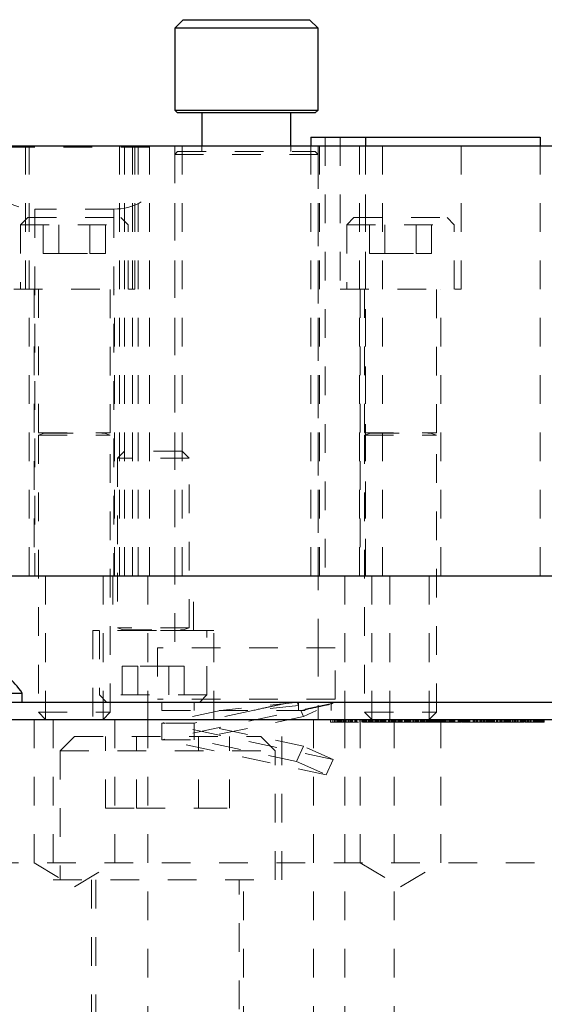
# Model space of a CAD drawing. Header units: inches. Extents: x 1802 to 2468, y -208 to -72.
# Tile 307 of 595: x 2076.2 to 2078.03, y -116.19 to -112.76. Entities that reach past the tile are written whole.
import ezdxf

# ---------------------------------------------------------------- set-up
doc = ezdxf.new("R2010")
doc.units = ezdxf.units.IN
doc.header["$LTSCALE"] = 0.5
doc.header["$MEASUREMENT"] = 0
doc.linetypes.add('HIDDEN', pattern=[0.225, 0.15, -0.075])
for name, color, linetype in [('DIE-M-S', 8, 'Continuous'), ('DIE-M-S3', 8, 'Continuous'), ('DSS-M-S', 53, 'Continuous'), ('SVD-M-S', 8, 'Continuous')]:
    doc.layers.add(name, color=color, linetype=linetype)

msp = doc.modelspace()

# ---------------------------------------------------------------- linework, layer by layer
at = {"layer": 'DIE-M-S', "linetype": 'Continuous', "lineweight": 25}
for p, q in [((2076.13726, -113.19667), (2080.27666, -113.19667)), ((2076.09942, -114.69667), (2080.28654, -114.69667))]:
    msp.add_line(p, q, dxfattribs=at)
at = {"layer": 'DIE-M-S', "linetype": 'HIDDEN', "lineweight": 18}
for p, q in [((2076.21866, -113.69667), (2076.21866, -113.19667)), ((2076.23166, -114.69667), (2076.23166, -113.19667)), ((2076.23166, -114.69667), (2076.23166, -113.19667)), ((2076.54666, -114.69667), (2076.54666, -113.19667)), ((2076.54666, -114.69667), (2076.54666, -113.19667)), ((2076.56366, -113.19667), (2076.56366, -114.69667)), ((2076.61166, -114.69667), (2076.61166, -113.19667)), ((2076.61166, -114.69667), (2076.61166, -113.19667)), ((2076.65166, -114.69667), (2076.65166, -113.19667)), ((2076.73916, -113.19667), (2076.73916, -114.69667)), ((2076.76466, -114.69667), (2076.76466, -113.19667)), ((2077.21416, -114.69667), (2077.21416, -113.19667)), ((2077.23916, -114.69667), (2077.23916, -113.19667)), ((2077.24416, -114.69667), (2077.24416, -113.19667)), ((2077.24416, -114.69667), (2077.24416, -113.19667)), ((2077.38416, -114.69667), (2077.38416, -113.19667)), ((2077.38416, -114.69667), (2077.38416, -113.19667))]:
    msp.add_line(p, q, dxfattribs=at)
at = {"layer": 'DIE-M-S3', "linetype": 'Continuous', "lineweight": 25}
for p, q in [((2076.76916, -112.75667), (2076.73916, -112.78667)), ((2076.76916, -112.75667), (2077.20916, -112.75667)), ((2077.23916, -112.78667), (2077.20916, -112.75667)), ((2076.73916, -112.78667), (2076.73916, -113.07167)), ((2077.23916, -112.78667), (2076.73916, -112.78667)), ((2077.23916, -113.07167), (2077.23916, -112.78667)), ((2076.73916, -113.07167), (2076.74916, -113.08167)), ((2076.73916, -113.07167), (2077.23916, -113.07167)), ((2077.22916, -113.08167), (2077.23916, -113.07167)), ((2077.22916, -113.08167), (2076.74916, -113.08167)), ((2076.83416, -113.08167), (2076.83416, -113.19667)), ((2077.14416, -113.19667), (2077.14416, -113.08167)), ((2077.21416, -113.16667), (2077.21416, -113.19667)), ((2077.21416, -113.16667), (2077.40416, -113.16667)), ((2077.40416, -113.16667), (2078.01416, -113.16667)), ((2077.40416, -113.16667), (2077.40416, -113.19667)), ((2078.01416, -113.16667), (2078.01416, -113.19667)), ((2076.09942, -114.69667), (2080.28654, -114.69667))]:
    msp.add_line(p, q, dxfattribs=at)
at = {"layer": 'DIE-M-S3', "linetype": 'HIDDEN', "lineweight": 18}
for p, q in [((2077.26416, -113.16667), (2077.26416, -114.69667)), ((2077.26416, -113.16667), (2077.26416, -114.69667)), ((2077.26416, -113.16667), (2077.26416, -114.69667)), ((2077.31566, -113.16667), (2077.31566, -113.69667)), ((2077.40416, -113.16667), (2077.40416, -114.69667)), ((2077.46416, -114.69667), (2077.46416, -113.16667)), ((2077.73766, -113.69667), (2077.73766, -113.16667)), ((2076.65166, -113.2013), (2076.12666, -113.2013)), ((2076.65166, -113.2013), (2076.12666, -113.2013)), ((2076.59166, -113.19667), (2076.59166, -114.69667)), ((2076.59166, -113.19667), (2076.59166, -114.69667)), ((2076.60016, -113.69667), (2076.60016, -113.19667)), ((2076.83416, -113.19667), (2076.83416, -113.21667)), ((2077.14416, -113.21667), (2077.14416, -113.19667)), ((2077.40416, -113.19667), (2077.40416, -114.69667)), ((2078.01416, -113.19667), (2078.01416, -114.69667)), ((2078.01416, -113.19667), (2078.01416, -114.69667)), ((2076.74916, -113.21667), (2076.73916, -113.22667)), ((2077.23916, -113.22667), (2076.73916, -113.22667)), ((2076.73916, -113.22667), (2076.73916, -114.94667)), ((2076.74916, -113.21667), (2077.22916, -113.21667)), ((2077.23916, -113.22667), (2077.22916, -113.21667)), ((2077.23916, -114.94667), (2077.23916, -113.22667)), ((2076.25166, -113.41723), (2076.25166, -114.69667)), ((2076.52666, -113.41723), (2076.25166, -113.41723)), ((2076.25166, -113.41723), (2076.25166, -114.69667)), ((2076.52666, -113.41723), (2076.52666, -114.69667)), ((2076.52666, -113.41723), (2076.52666, -114.69667)), ((2076.17816, -113.69667), (2076.60016, -113.69667)), ((2076.24866, -113.69667), (2076.24866, -114.69667)), ((2076.52966, -114.69667), (2076.52966, -113.69667)), ((2077.31566, -113.69667), (2077.73766, -113.69667)), ((2077.38616, -113.69667), (2077.38616, -114.69667)), ((2077.66716, -114.69667), (2077.66716, -113.69667)), ((2076.28866, -114.69667), (2076.28866, -115.19667)), ((2076.48966, -115.19667), (2076.48966, -114.69667)), ((2076.52366, -114.69667), (2076.52366, -114.88667)), ((2076.64541, -114.69667), (2076.64541, -115.19667)), ((2076.80466, -114.88667), (2076.80466, -114.69667)), ((2077.33291, -115.19667), (2077.33291, -114.69667)), ((2077.42616, -114.69667), (2077.42616, -115.19667)), ((2077.48916, -115.19667), (2077.48916, -114.69667)), ((2077.62716, -115.19667), (2077.62716, -114.69667)), ((2076.87516, -114.88667), (2076.45316, -114.88667)), ((2076.45316, -114.88667), (2076.45316, -115.19667)), ((2076.87516, -115.19667), (2076.87516, -114.88667)), ((2077.29916, -114.94667), (2076.67916, -114.94667)), ((2076.67916, -114.94667), (2076.67916, -115.12667)), ((2077.23916, -114.94667), (2077.23916, -115.19667)), ((2077.29916, -115.12667), (2077.29916, -114.94667)), ((2077.29916, -115.12667), (2076.67916, -115.12667))]:
    msp.add_line(p, q, dxfattribs=at)
for centre, start_param, end_param in [((2076.25166, -113.3465), 3.1415927, 4.712389), ((2076.52666, -113.3465), 4.712389, 6.2831853)]:
    msp.add_ellipse(centre, major_axis=(0.125, 0), ratio=0.5657728, start_param=start_param, end_param=end_param, dxfattribs=at)
at = {"layer": 'DSS-M-S', "linetype": 'Continuous', "lineweight": 25}
msp.add_line((2067.96416, -115.19667), (2085.46416, -115.19667), dxfattribs=at)
at = {"layer": 'DSS-M-S', "linetype": 'HIDDEN', "lineweight": 18}
for p, q in [((2076.24853, -115.19667), (2076.24853, -115.69667)), ((2076.31566, -115.19667), (2076.31566, -115.75667)), ((2076.52978, -115.69667), (2076.52978, -115.19667)), ((2076.64541, -115.19667), (2076.64541, -117.69667)), ((2077.11266, -115.75667), (2077.11266, -115.19667)), ((2077.22366, -115.19667), (2077.22366, -117.69667)), ((2077.28271, -115.20667), (2077.28271, -115.19667)), ((2077.2904, -115.20667), (2077.2904, -115.19667)), ((2077.29656, -115.20667), (2077.29656, -115.19667)), ((2077.30117, -115.20667), (2077.30117, -115.19667)), ((2077.30124, -115.20667), (2077.30124, -115.19667)), ((2077.30562, -115.20667), (2077.30562, -115.19667)), ((2077.30624, -115.20667), (2077.30624, -115.19667)), ((2077.30732, -115.20667), (2077.30732, -115.19667)), ((2077.30778, -115.20667), (2077.30778, -115.19667)), ((2077.30886, -115.20667), (2077.30886, -115.19667)), ((2077.31271, -115.20667), (2077.31271, -115.19667)), ((2077.31446, -115.20667), (2077.31446, -115.19667)), ((2077.31446, -115.20667), (2077.31446, -115.19667)), ((2077.31456, -115.20667), (2077.31456, -115.19667)), ((2077.31456, -115.20667), (2077.31456, -115.19667)), ((2077.31576, -115.20667), (2077.31576, -115.19667)), ((2077.31591, -115.20667), (2077.31591, -115.19667)), ((2077.31591, -115.20667), (2077.31591, -115.19667)), ((2077.31963, -115.20667), (2077.31963, -115.19667)), ((2077.31997, -115.20667), (2077.31997, -115.19667)), ((2077.31997, -115.20667), (2077.31997, -115.19667)), ((2077.32009, -115.20667), (2077.32009, -115.19667)), ((2077.32009, -115.20667), (2077.32009, -115.19667)), ((2077.32079, -115.20667), (2077.32079, -115.19667)), ((2077.3211, -115.20667), (2077.3211, -115.19667)), ((2077.32194, -115.20667), (2077.32194, -115.19667)), ((2077.32194, -115.20667), (2077.32194, -115.19667)), ((2077.32266, -115.20667), (2077.32266, -115.19667)), ((2077.32266, -115.20667), (2077.32266, -115.19667)), ((2077.32833, -115.20667), (2077.32833, -115.19667)), ((2077.32833, -115.20667), (2077.32833, -115.19667)), ((2077.32901, -115.20667), (2077.32901, -115.19667)), ((2077.32901, -115.20667), (2077.32901, -115.19667)), ((2077.32927, -115.20667), (2077.32927, -115.19667)), ((2077.32927, -115.20667), (2077.32927, -115.19667)), ((2077.33291, -117.69667), (2077.33291, -115.19667)), ((2077.33374, -115.20667), (2077.33374, -115.19667)), ((2077.33692, -115.20667), (2077.33692, -115.19667)), ((2077.34422, -115.20667), (2077.34422, -115.19667)), ((2077.34579, -115.20667), (2077.34579, -115.19667)), ((2077.34646, -115.20667), (2077.34646, -115.19667)), ((2077.34732, -115.20667), (2077.34732, -115.19667)), ((2077.34742, -115.20667), (2077.34742, -115.19667)), ((2077.35264, -115.20667), (2077.35264, -115.19667)), ((2077.3543, -115.20667), (2077.3543, -115.19667)), ((2077.35452, -115.20667), (2077.35452, -115.19667)), ((2077.35497, -115.20667), (2077.35497, -115.19667)), ((2077.35504, -115.20667), (2077.35504, -115.19667)), ((2077.35511, -115.20667), (2077.35511, -115.19667)), ((2077.3554, -115.20667), (2077.3554, -115.19667)), ((2077.35619, -115.20667), (2077.35619, -115.19667)), ((2077.35656, -115.20667), (2077.35656, -115.19667)), ((2077.35732, -115.20667), (2077.35732, -115.19667)), ((2077.35809, -115.20667), (2077.35809, -115.19667)), ((2077.35862, -115.20667), (2077.35862, -115.19667)), ((2077.35886, -115.20667), (2077.35886, -115.19667)), ((2077.35963, -115.20667), (2077.35963, -115.19667)), ((2077.36732, -115.20667), (2077.36732, -115.19667)), ((2077.36886, -115.20667), (2077.36886, -115.19667)), ((2077.3704, -115.20667), (2077.3704, -115.19667)), ((2077.37452, -115.20667), (2077.37452, -115.19667)), ((2077.37452, -115.20667), (2077.37452, -115.19667)), ((2077.38425, -115.20667), (2077.38425, -115.19667)), ((2077.38579, -115.20667), (2077.38579, -115.19667)), ((2077.38603, -115.19667), (2077.38603, -115.69667)), ((2077.39194, -115.20667), (2077.39194, -115.19667)), ((2077.39202, -115.20667), (2077.39202, -115.19667)), ((2077.39408, -115.20667), (2077.39408, -115.19667)), ((2077.39502, -115.20667), (2077.39502, -115.19667)), ((2077.39656, -115.20667), (2077.39656, -115.19667)), ((2077.39754, -115.20667), (2077.39754, -115.19667)), ((2077.3979, -115.20667), (2077.3979, -115.19667)), ((2077.39853, -115.20667), (2077.39853, -115.19667)), ((2077.40194, -115.20667), (2077.40194, -115.19667)), ((2077.40271, -115.20667), (2077.40271, -115.19667)), ((2077.40271, -115.19667), (2077.40271, -115.20667)), ((2077.40319, -115.20667), (2077.40319, -115.19667)), ((2077.40579, -115.20667), (2077.40579, -115.19667)), ((2077.40675, -115.20667), (2077.40675, -115.19667)), ((2077.40732, -115.20667), (2077.40732, -115.19667)), ((2077.40831, -115.20667), (2077.40831, -115.19667)), ((2077.41343, -115.20667), (2077.41343, -115.19667)), ((2077.41454, -115.20667), (2077.41454, -115.19667)), ((2077.41579, -115.20667), (2077.41579, -115.19667)), ((2077.41903, -115.20667), (2077.41903, -115.19667)), ((2077.41963, -115.20667), (2077.41963, -115.19667)), ((2077.4204, -115.20667), (2077.4204, -115.19667)), ((2077.42093, -115.20667), (2077.42093, -115.19667)), ((2077.42136, -115.20667), (2077.42136, -115.19667)), ((2077.42163, -115.20667), (2077.42163, -115.19667)), ((2077.42425, -115.20667), (2077.42425, -115.19667)), ((2077.42579, -115.20667), (2077.42579, -115.19667)), ((2077.42776, -115.20667), (2077.42776, -115.19667)), ((2077.42785, -115.20667), (2077.42785, -115.19667)), ((2077.42829, -115.20667), (2077.42829, -115.19667)), ((2077.4304, -115.20667), (2077.4304, -115.19667)), ((2077.43098, -115.20667), (2077.43098, -115.19667)), ((2077.43158, -115.20667), (2077.43158, -115.19667)), ((2077.43656, -115.20667), (2077.43656, -115.19667)), ((2077.43963, -115.20667), (2077.43963, -115.19667)), ((2077.44202, -115.20667), (2077.44202, -115.19667)), ((2077.44271, -115.20667), (2077.44271, -115.19667)), ((2077.44336, -115.20667), (2077.44336, -115.19667)), ((2077.44425, -115.20667), (2077.44425, -115.19667)), ((2077.44622, -115.20667), (2077.44622, -115.19667)), ((2077.44809, -115.20667), (2077.44809, -115.19667)), ((2077.44862, -115.20667), (2077.44862, -115.19667)), ((2077.44906, -115.20667), (2077.44906, -115.19667)), ((2077.45139, -115.20667), (2077.45139, -115.19667)), ((2077.45202, -115.20667), (2077.45202, -115.19667)), ((2077.45687, -115.20667), (2077.45687, -115.19667)), ((2077.45809, -115.20667), (2077.45809, -115.19667)), ((2077.45862, -115.20667), (2077.45862, -115.19667)), ((2077.45963, -115.20667), (2077.45963, -115.19667)), ((2077.46117, -115.20667), (2077.46117, -115.19667)), ((2077.46451, -115.20667), (2077.46451, -115.19667)), ((2077.46886, -115.20667), (2077.46886, -115.19667)), ((2077.46924, -115.20667), (2077.46924, -115.19667)), ((2077.46963, -115.20667), (2077.46963, -115.19667)), ((2077.47019, -115.20667), (2077.47019, -115.19667)), ((2077.4704, -115.20667), (2077.4704, -115.19667)), ((2077.47194, -115.20667), (2077.47194, -115.19667)), ((2077.47348, -115.20667), (2077.47348, -115.19667)), ((2077.47547, -115.20667), (2077.47547, -115.19667)), ((2077.48425, -115.20667), (2077.48425, -115.19667)), ((2077.48793, -115.20667), (2077.48793, -115.19667)), ((2077.48809, -115.20667), (2077.48809, -115.19667)), ((2077.48862, -115.20667), (2077.48862, -115.19667)), ((2077.48906, -115.20667), (2077.48906, -115.19667)), ((2077.4904, -115.20667), (2077.4904, -115.19667)), ((2077.49502, -115.20667), (2077.49502, -115.19667)), ((2077.49656, -115.20667), (2077.49656, -115.19667)), ((2077.4972, -115.20667), (2077.4972, -115.19667)), ((2077.49809, -115.20667), (2077.49809, -115.19667)), ((2077.49963, -115.20667), (2077.49963, -115.19667)), ((2077.50117, -115.20667), (2077.50117, -115.19667)), ((2077.50466, -117.69667), (2077.50466, -115.19667)), ((2077.50702, -115.20667), (2077.50702, -115.19667)), ((2077.50886, -115.20667), (2077.50886, -115.19667)), ((2077.5104, -115.20667), (2077.5104, -115.19667)), ((2077.51194, -115.20667), (2077.51194, -115.19667)), ((2077.51702, -115.20667), (2077.51702, -115.19667)), ((2077.51836, -115.20667), (2077.51836, -115.19667)), ((2077.51963, -115.20667), (2077.51963, -115.19667)), ((2077.52117, -115.20667), (2077.52117, -115.19667)), ((2077.52271, -115.20667), (2077.52271, -115.19667)), ((2077.52403, -115.20667), (2077.52403, -115.19667)), ((2077.52821, -115.20667), (2077.52821, -115.19667)), ((2077.52886, -115.20667), (2077.52886, -115.19667)), ((2077.53194, -115.20667), (2077.53194, -115.19667)), ((2077.5324, -115.20667), (2077.5324, -115.19667)), ((2077.54064, -115.20667), (2077.54064, -115.19667)), ((2077.54069, -115.20667), (2077.54069, -115.19667)), ((2077.54117, -115.20667), (2077.54117, -115.19667)), ((2077.54158, -115.20667), (2077.54158, -115.19667)), ((2077.54177, -115.20667), (2077.54177, -115.19667)), ((2077.54519, -115.20667), (2077.54519, -115.19667)), ((2077.54886, -115.20667), (2077.54886, -115.19667)), ((2077.55194, -115.20667), (2077.55194, -115.19667)), ((2077.55271, -115.20667), (2077.55271, -115.19667)), ((2077.55324, -115.20667), (2077.55324, -115.19667)), ((2077.55348, -115.20667), (2077.55348, -115.19667)), ((2077.55367, -115.20667), (2077.55367, -115.19667)), ((2077.55391, -115.20667), (2077.55391, -115.19667)), ((2077.55401, -115.20667), (2077.55401, -115.19667)), ((2077.55444, -115.20667), (2077.55444, -115.19667)), ((2077.55809, -115.20667), (2077.55809, -115.19667)), ((2077.55877, -115.20667), (2077.55877, -115.19667)), ((2077.55963, -115.20667), (2077.55963, -115.19667)), ((2077.55973, -115.20667), (2077.55973, -115.19667)), ((2077.56117, -115.20667), (2077.56117, -115.19667)), ((2077.56702, -115.20667), (2077.56702, -115.19667)), ((2077.56732, -115.20667), (2077.56732, -115.19667)), ((2077.57194, -115.20667), (2077.57194, -115.19667)), ((2077.57237, -115.20667), (2077.57237, -115.19667)), ((2077.57656, -115.20667), (2077.57656, -115.19667)), ((2077.57702, -115.20667), (2077.57702, -115.19667)), ((2077.57908, -115.20667), (2077.57908, -115.19667)), ((2077.58271, -115.20667), (2077.58271, -115.19667)), ((2077.58478, -115.20667), (2077.58478, -115.19667)), ((2077.58579, -115.20667), (2077.58579, -115.19667)), ((2077.58732, -115.20667), (2077.58732, -115.19667)), ((2077.5904, -115.20667), (2077.5904, -115.19667)), ((2077.59656, -115.20667), (2077.59656, -115.19667)), ((2077.59732, -115.20667), (2077.59732, -115.19667)), ((2077.59809, -115.20667), (2077.59809, -115.19667)), ((2077.59963, -115.20667), (2077.59963, -115.19667)), ((2077.60317, -115.20667), (2077.60317, -115.19667)), ((2077.60579, -115.20667), (2077.60579, -115.19667)), ((2077.60886, -115.20667), (2077.60886, -115.19667)), ((2077.6104, -115.20667), (2077.6104, -115.19667)), ((2077.61479, -115.20667), (2077.61479, -115.19667)), ((2077.61656, -115.20667), (2077.61656, -115.19667)), ((2077.61663, -115.20667), (2077.61663, -115.19667)), ((2077.61778, -115.20667), (2077.61778, -115.19667)), ((2077.61809, -115.20667), (2077.61809, -115.19667)), ((2077.6197, -115.20667), (2077.6197, -115.19667)), ((2077.62194, -115.20667), (2077.62194, -115.19667)), ((2077.62309, -115.20667), (2077.62309, -115.19667)), ((2077.62425, -115.20667), (2077.62425, -115.19667)), ((2077.6249, -115.20667), (2077.6249, -115.19667)), ((2077.62579, -115.20667), (2077.62579, -115.19667)), ((2077.62593, -115.20667), (2077.62593, -115.19667)), ((2077.62708, -115.20667), (2077.62708, -115.19667)), ((2077.62732, -115.20667), (2077.62732, -115.19667)), ((2077.62886, -115.20667), (2077.62886, -115.19667)), ((2077.63122, -115.20667), (2077.63122, -115.19667)), ((2077.63202, -115.20667), (2077.63202, -115.19667)), ((2077.63237, -115.20667), (2077.63237, -115.19667)), ((2077.63502, -115.20667), (2077.63502, -115.19667)), ((2077.6373, -115.20667), (2077.6373, -115.19667)), ((2077.63814, -115.20667), (2077.63814, -115.19667)), ((2077.64117, -115.20667), (2077.64117, -115.19667)), ((2077.64202, -115.20667), (2077.64202, -115.19667)), ((2077.64232, -115.20667), (2077.64232, -115.19667)), ((2077.64264, -115.20667), (2077.64264, -115.19667)), ((2077.64271, -115.20667), (2077.64271, -115.19667)), ((2077.64425, -115.20667), (2077.64425, -115.19667)), ((2077.64579, -115.20667), (2077.64579, -115.19667)), ((2077.64605, -115.20667), (2077.64605, -115.19667)), ((2077.64886, -115.20667), (2077.64886, -115.19667)), ((2077.64973, -115.20667), (2077.64973, -115.19667)), ((2077.65047, -115.20667), (2077.65047, -115.19667)), ((2077.65131, -115.20667), (2077.65131, -115.19667)), ((2077.65163, -115.20667), (2077.65163, -115.19667)), ((2077.65172, -115.20667), (2077.65172, -115.19667)), ((2077.65348, -115.20667), (2077.65348, -115.19667)), ((2077.65355, -115.20667), (2077.65355, -115.19667)), ((2077.65528, -115.20667), (2077.65528, -115.19667)), ((2077.65557, -115.20667), (2077.65557, -115.19667)), ((2077.65579, -115.20667), (2077.65579, -115.19667)), ((2077.65694, -115.20667), (2077.65694, -115.19667)), ((2077.65963, -115.20667), (2077.65963, -115.19667)), ((2077.65978, -115.20667), (2077.65978, -115.19667)), ((2077.66093, -115.20667), (2077.66093, -115.19667)), ((2077.66271, -115.20667), (2077.66271, -115.19667)), ((2077.66506, -115.20667), (2077.66506, -115.19667)), ((2077.66579, -115.20667), (2077.66579, -115.19667)), ((2077.66622, -115.20667), (2077.66622, -115.19667)), ((2077.66728, -115.69667), (2077.66728, -115.19667)), ((2077.66754, -115.20667), (2077.66754, -115.19667)), ((2077.66946, -115.20667), (2077.66946, -115.19667)), ((2077.67194, -115.20667), (2077.67194, -115.19667)), ((2077.67199, -115.20667), (2077.67199, -115.19667)), ((2077.67418, -115.20667), (2077.67418, -115.19667)), ((2077.67502, -115.20667), (2077.67502, -115.19667)), ((2077.67523, -115.20667), (2077.67523, -115.19667)), ((2077.67656, -115.20667), (2077.67656, -115.19667)), ((2077.67694, -115.20667), (2077.67694, -115.19667)), ((2077.67723, -115.20667), (2077.67723, -115.19667)), ((2077.67766, -115.20667), (2077.67766, -115.19667)), ((2077.67843, -115.20667), (2077.67843, -115.19667)), ((2077.6804, -115.20667), (2077.6804, -115.19667)), ((2077.68117, -115.20667), (2077.68117, -115.19667)), ((2077.68271, -115.20667), (2077.68271, -115.19667)), ((2077.68367, -115.20667), (2077.68367, -115.19667)), ((2077.6855, -115.20667), (2077.6855, -115.19667)), ((2077.68579, -115.20667), (2077.68579, -115.19667)), ((2077.69202, -115.20667), (2077.69202, -115.19667)), ((2077.69687, -115.20667), (2077.69687, -115.19667)), ((2077.6992, -115.20667), (2077.6992, -115.19667)), ((2077.69956, -115.20667), (2077.69956, -115.19667)), ((2077.70067, -115.20667), (2077.70067, -115.19667)), ((2077.70117, -115.20667), (2077.70117, -115.19667)), ((2077.70172, -115.20667), (2077.70172, -115.19667)), ((2077.70266, -115.20667), (2077.70266, -115.19667)), ((2077.70271, -115.20667), (2077.70271, -115.19667)), ((2077.70579, -115.20667), (2077.70579, -115.19667)), ((2077.70952, -115.20667), (2077.70952, -115.19667)), ((2077.70952, -115.20667), (2077.70952, -115.19667)), ((2077.7104, -115.20667), (2077.7104, -115.19667)), ((2077.71194, -115.20667), (2077.71194, -115.19667)), ((2077.71348, -115.20667), (2077.71348, -115.19667)), ((2077.71656, -115.20667), (2077.71656, -115.19667)), ((2077.72732, -115.20667), (2077.72732, -115.19667)), ((2077.72809, -115.20667), (2077.72809, -115.19667)), ((2077.72862, -115.20667), (2077.72862, -115.19667)), ((2077.72906, -115.20667), (2077.72906, -115.19667)), ((2077.72952, -115.20667), (2077.72952, -115.19667)), ((2077.73194, -115.20667), (2077.73194, -115.19667)), ((2077.73348, -115.20667), (2077.73348, -115.19667)), ((2077.73591, -115.20667), (2077.73591, -115.19667)), ((2077.73656, -115.20667), (2077.73656, -115.19667)), ((2077.73881, -115.20667), (2077.73881, -115.19667)), ((2077.74009, -115.20667), (2077.74009, -115.19667)), ((2077.74117, -115.20667), (2077.74117, -115.19667)), ((2077.74271, -115.20667), (2077.74271, -115.19667)), ((2077.74425, -115.20667), (2077.74425, -115.19667)), ((2077.74461, -115.20667), (2077.74461, -115.19667)), ((2077.74732, -115.20667), (2077.74732, -115.19667)), ((2077.74833, -115.20667), (2077.74833, -115.19667)), ((2077.74927, -115.20667), (2077.74927, -115.19667)), ((2077.7504, -115.20667), (2077.7504, -115.19667)), ((2077.75146, -115.20667), (2077.75146, -115.19667)), ((2077.75194, -115.20667), (2077.75194, -115.19667)), ((2077.75348, -115.20667), (2077.75348, -115.19667)), ((2077.75595, -115.20667), (2077.75595, -115.19667)), ((2077.75963, -115.20667), (2077.75963, -115.19667)), ((2077.76117, -115.20667), (2077.76117, -115.19667)), ((2077.76468, -115.20667), (2077.76468, -115.19667)), ((2077.76478, -115.20667), (2077.76478, -115.19667)), ((2077.76521, -115.20667), (2077.76521, -115.19667)), ((2077.7654, -115.20667), (2077.7654, -115.19667)), ((2077.76646, -115.20667), (2077.76646, -115.19667)), ((2077.76694, -115.20667), (2077.76694, -115.19667)), ((2077.76742, -115.20667), (2077.76742, -115.19667)), ((2077.76809, -115.20667), (2077.76809, -115.19667)), ((2077.77963, -115.20667), (2077.77963, -115.19667)), ((2077.78117, -115.20667), (2077.78117, -115.19667)), ((2077.78314, -115.20667), (2077.78314, -115.19667)), ((2077.78579, -115.20667), (2077.78579, -115.19667)), ((2077.7904, -115.20667), (2077.7904, -115.19667)), ((2077.79194, -115.20667), (2077.79194, -115.19667)), ((2077.79555, -115.20667), (2077.79555, -115.19667)), ((2077.79656, -115.20667), (2077.79656, -115.19667)), ((2077.80302, -115.20667), (2077.80302, -115.19667)), ((2077.80348, -115.20667), (2077.80348, -115.19667)), ((2077.80458, -115.20667), (2077.80458, -115.19667)), ((2077.80531, -115.20667), (2077.80531, -115.19667)), ((2077.80732, -115.20667), (2077.80732, -115.19667)), ((2077.80886, -115.20667), (2077.80886, -115.19667)), ((2077.8098, -115.20667), (2077.8098, -115.19667)), ((2077.8104, -115.20667), (2077.8104, -115.19667)), ((2077.81502, -115.20667), (2077.81502, -115.19667)), ((2077.81809, -115.20667), (2077.81809, -115.19667)), ((2077.81853, -115.20667), (2077.81853, -115.19667)), ((2077.81862, -115.20667), (2077.81862, -115.19667)), ((2077.81906, -115.20667), (2077.81906, -115.19667)), ((2077.81963, -115.20667), (2077.81963, -115.19667)), ((2077.82124, -115.20667), (2077.82124, -115.19667)), ((2077.82579, -115.20667), (2077.82579, -115.19667)), ((2077.82624, -115.20667), (2077.82624, -115.19667)), ((2077.82641, -115.20667), (2077.82641, -115.19667)), ((2077.82778, -115.20667), (2077.82778, -115.19667)), ((2077.82886, -115.20667), (2077.82886, -115.19667)), ((2077.82922, -115.20667), (2077.82922, -115.19667)), ((2077.8304, -115.20667), (2077.8304, -115.19667)), ((2077.83271, -115.20667), (2077.83271, -115.19667)), ((2077.83348, -115.20667), (2077.83348, -115.19667)), ((2077.83437, -115.20667), (2077.83437, -115.19667)), ((2077.83699, -115.20667), (2077.83699, -115.19667)), ((2077.83855, -115.20667), (2077.83855, -115.19667)), ((2077.83886, -115.20667), (2077.83886, -115.19667)), ((2077.83958, -115.20667), (2077.83958, -115.19667)), ((2077.84112, -115.20667), (2077.84112, -115.19667)), ((2077.84117, -115.20667), (2077.84117, -115.19667)), ((2077.84425, -115.20667), (2077.84425, -115.19667)), ((2077.8468, -115.20667), (2077.8468, -115.19667)), ((2077.84773, -115.20667), (2077.84773, -115.19667)), ((2077.84829, -115.20667), (2077.84829, -115.19667)), ((2077.84939, -115.20667), (2077.84939, -115.19667)), ((2077.84992, -115.20667), (2077.84992, -115.19667)), ((2077.85002, -115.20667), (2077.85002, -115.19667)), ((2077.8504, -115.20667), (2077.8504, -115.19667)), ((2077.85156, -115.20667), (2077.85156, -115.19667)), ((2077.85271, -115.20667), (2077.85271, -115.19667)), ((2077.85348, -115.20667), (2077.85348, -115.19667)), ((2077.85442, -115.20667), (2077.85442, -115.19667)), ((2077.85502, -115.20667), (2077.85502, -115.19667)), ((2077.86117, -115.20667), (2077.86117, -115.19667)), ((2077.86247, -115.20667), (2077.86247, -115.19667)), ((2077.86271, -115.20667), (2077.86271, -115.19667)), ((2077.86314, -115.20667), (2077.86314, -115.19667)), ((2077.86324, -115.20667), (2077.86324, -115.19667)), ((2077.86367, -115.20667), (2077.86367, -115.19667)), ((2077.86425, -115.20667), (2077.86425, -115.19667)), ((2077.86492, -115.20667), (2077.86492, -115.19667)), ((2077.86579, -115.20667), (2077.86579, -115.19667)), ((2077.86588, -115.20667), (2077.86588, -115.19667)), ((2077.87348, -115.20667), (2077.87348, -115.19667)), ((2077.87619, -115.20667), (2077.87619, -115.19667)), ((2077.87732, -115.20667), (2077.87732, -115.19667)), ((2077.87754, -115.20667), (2077.87754, -115.19667)), ((2077.87809, -115.20667), (2077.87809, -115.19667)), ((2077.87862, -115.20667), (2077.87862, -115.19667)), ((2077.8816, -115.20667), (2077.8816, -115.19667)), ((2077.88732, -115.20667), (2077.88732, -115.19667)), ((2077.88764, -115.20667), (2077.88764, -115.19667)), ((2077.88809, -115.20667), (2077.88809, -115.19667)), ((2077.88886, -115.20667), (2077.88886, -115.19667)), ((2077.8892, -115.20667), (2077.8892, -115.19667)), ((2077.89188, -115.20667), (2077.89188, -115.19667)), ((2077.89401, -115.20667), (2077.89401, -115.19667)), ((2077.89502, -115.20667), (2077.89502, -115.19667)), ((2077.89579, -115.20667), (2077.89579, -115.19667)), ((2077.89809, -115.20667), (2077.89809, -115.19667)), ((2077.90163, -115.20667), (2077.90163, -115.19667)), ((2077.90579, -115.20667), (2077.90579, -115.19667)), ((2077.90656, -115.20667), (2077.90656, -115.19667)), ((2077.90708, -115.20667), (2077.90708, -115.19667)), ((2077.90732, -115.20667), (2077.90732, -115.19667)), ((2077.90752, -115.20667), (2077.90752, -115.19667)), ((2077.90983, -115.20667), (2077.90983, -115.19667)), ((2077.91579, -115.20667), (2077.91579, -115.19667)), ((2077.91631, -115.20667), (2077.91631, -115.19667)), ((2077.91675, -115.20667), (2077.91675, -115.19667)), ((2077.92194, -115.20667), (2077.92194, -115.19667)), ((2077.92271, -115.20667), (2077.92271, -115.19667)), ((2077.92336, -115.20667), (2077.92336, -115.19667)), ((2077.92348, -115.20667), (2077.92348, -115.19667)), ((2077.9242, -115.20667), (2077.9242, -115.19667)), ((2077.92425, -115.20667), (2077.92425, -115.19667)), ((2077.92574, -115.20667), (2077.92574, -115.19667)), ((2077.92675, -115.20667), (2077.92675, -115.19667)), ((2077.92831, -115.20667), (2077.92831, -115.19667)), ((2077.93343, -115.20667), (2077.93343, -115.19667)), ((2077.93656, -115.20667), (2077.93656, -115.19667)), ((2077.94425, -115.20667), (2077.94425, -115.19667)), ((2077.94451, -115.20667), (2077.94451, -115.19667)), ((2077.94708, -115.20667), (2077.94708, -115.19667)), ((2077.94732, -115.20667), (2077.94732, -115.19667)), ((2077.94886, -115.20667), (2077.94886, -115.19667)), ((2077.95019, -115.20667), (2077.95019, -115.19667)), ((2077.95342, -115.20667), (2077.95342, -115.19667)), ((2077.95502, -115.20667), (2077.95502, -115.19667)), ((2077.95576, -115.20667), (2077.95576, -115.19667)), ((2077.95809, -115.20667), (2077.95809, -115.19667)), ((2077.95963, -115.20667), (2077.95963, -115.19667)), ((2077.96079, -115.20667), (2077.96079, -115.19667)), ((2077.9611, -115.20667), (2077.9611, -115.19667)), ((2077.96425, -115.20667), (2077.96425, -115.19667)), ((2077.96793, -115.20667), (2077.96793, -115.19667)), ((2077.96886, -115.20667), (2077.96886, -115.19667)), ((2077.9704, -115.20667), (2077.9704, -115.19667)), ((2077.97194, -115.20667), (2077.97194, -115.19667)), ((2077.97374, -115.20667), (2077.97374, -115.19667)), ((2077.97393, -115.20667), (2077.97393, -115.19667)), ((2077.97439, -115.20667), (2077.97439, -115.19667)), ((2077.97865, -115.20667), (2077.97865, -115.19667)), ((2077.97963, -115.20667), (2077.97963, -115.19667)), ((2077.98271, -115.20667), (2077.98271, -115.19667)), ((2077.98898, -115.20667), (2077.98898, -115.19667)), ((2077.98934, -115.20667), (2077.98934, -115.19667)), ((2077.9904, -115.20667), (2077.9904, -115.19667)), ((2077.99062, -115.20667), (2077.99062, -115.19667)), ((2077.99076, -115.20667), (2077.99076, -115.19667)), ((2077.99188, -115.20667), (2077.99188, -115.19667)), ((2077.99264, -115.20667), (2077.99264, -115.19667)), ((2077.99377, -115.20667), (2077.99377, -115.19667)), ((2077.99502, -115.20667), (2077.99502, -115.19667)), ((2077.9954, -115.20667), (2077.9954, -115.19667)), ((2077.99831, -115.20667), (2077.99831, -115.19667)), ((2077.99886, -115.20667), (2077.99886, -115.19667)), ((2078.00031, -115.20667), (2078.00031, -115.19667)), ((2078.00074, -115.20667), (2078.00074, -115.19667)), ((2078.00117, -115.20667), (2078.00117, -115.19667)), ((2078.00151, -115.20667), (2078.00151, -115.19667)), ((2078.00271, -115.20667), (2078.00271, -115.19667)), ((2078.00579, -115.20667), (2078.00579, -115.19667)), ((2078.00675, -115.20667), (2078.00675, -115.19667)), ((2078.0104, -115.20667), (2078.0104, -115.19667)), ((2078.01115, -115.20667), (2078.01115, -115.19667)), ((2078.01194, -115.20667), (2078.01194, -115.19667)), ((2078.01271, -115.20667), (2078.01271, -115.19667)), ((2078.01285, -115.20667), (2078.01285, -115.19667)), ((2078.01509, -115.20667), (2078.01509, -115.19667)), ((2078.01711, -115.20667), (2078.01711, -115.19667)), ((2078.01963, -115.20667), (2078.01963, -115.19667)), ((2078.01994, -115.20667), (2078.01994, -115.19667)), ((2078.02117, -115.20667), (2078.02117, -115.19667)), ((2078.02271, -115.20667), (2078.02271, -115.19667)), ((2078.02374, -115.20667), (2078.02374, -115.19667)), ((2078.02425, -115.20667), (2078.02425, -115.19667)), ((2078.02732, -115.20667), (2078.02732, -115.19667)), ((2077.29656, -115.20667), (2077.28271, -115.20667)), ((2077.32901, -115.20667), (2077.29656, -115.20667)), ((2077.33374, -115.20667), (2077.32901, -115.20667)), ((2077.34579, -115.20667), (2077.33374, -115.20667)), ((2077.45687, -115.20667), (2077.45797, -115.20667)), ((2077.49963, -115.20667), (2077.46117, -115.20667)), ((2077.48425, -115.20667), (2077.48264, -115.20667)), ((2077.5104, -115.20667), (2077.49963, -115.20667)), ((2077.52886, -115.20667), (2077.5104, -115.20667)), ((2077.53194, -115.20667), (2077.52886, -115.20667)), ((2077.54117, -115.20667), (2077.53194, -115.20667)), ((2077.59809, -115.20667), (2077.54117, -115.20667)), ((2077.6104, -115.20667), (2077.59809, -115.20667)), ((2077.61809, -115.20667), (2077.6104, -115.20667)), ((2077.65528, -115.20667), (2077.61809, -115.20667)), ((2077.71656, -115.20667), (2077.70271, -115.20667)), ((2077.72732, -115.20667), (2077.71656, -115.20667)), ((2077.73591, -115.20667), (2077.72732, -115.20667)), ((2077.73892, -115.20667), (2077.73591, -115.20667)), ((2077.80886, -115.20667), (2077.74117, -115.20667)), ((2077.8104, -115.20667), (2077.80886, -115.20667)), ((2077.81502, -115.20667), (2077.8104, -115.20667)), ((2077.82579, -115.20667), (2077.81502, -115.20667)), ((2077.8304, -115.20667), (2077.82579, -115.20667)), ((2077.84117, -115.20667), (2077.8304, -115.20667)), ((2077.83892, -115.20667), (2077.83437, -115.20667)), ((2077.84992, -115.20667), (2077.84117, -115.20667)), ((2077.89401, -115.20667), (2077.84992, -115.20667)), ((2077.90732, -115.20667), (2077.89401, -115.20667)), ((2077.9242, -115.20667), (2077.90732, -115.20667)), ((2077.91885, -115.20667), (2077.90752, -115.20667)), ((2077.92574, -115.20667), (2077.9242, -115.20667)), ((2077.95809, -115.20667), (2077.92574, -115.20667)), ((2077.9904, -115.20667), (2077.96425, -115.20667)), ((2078.00117, -115.20667), (2077.9904, -115.20667)), ((2078.02732, -115.20667), (2078.00117, -115.20667)), ((2075.49403, -115.69667), (2082.71416, -115.69667)), ((2076.24853, -115.69667), (2076.38916, -115.78117)), ((2076.38916, -115.78117), (2076.52978, -115.69667)), ((2077.38603, -115.69667), (2077.52666, -115.78117)), ((2077.52666, -115.78117), (2077.66728, -115.69667)), ((2076.31566, -115.75667), (2077.11266, -115.75667)), ((2076.44866, -115.75667), (2076.44866, -117.69667)), ((2076.97966, -117.69667), (2076.97966, -115.75667))]:
    msp.add_line(p, q, dxfattribs=at)
for points, knots in [([(2077.36732, -115.20667), (2077.36661, -115.20667), (2077.36519, -115.20667), (2077.35439, -115.20667), (2077.34168, -115.20667), (2077.33324, -115.20667), (2077.32901, -115.20667)], [0, 0, 0, 0, 0.2791411, 0.5586537, 0.779059, 1, 1, 1, 1]), ([(2077.3803, -115.20667), (2077.37762, -115.20667), (2077.36896, -115.20667), (2077.36023, -115.20667), (2077.35881, -115.20667), (2077.35809, -115.20667)], [0, 0, 0, 0, 0.1832463, 0.5915479, 1, 1, 1, 1]), ([(2077.43158, -115.20667), (2077.42702, -115.20667), (2077.41791, -115.20667), (2077.40644, -115.20667), (2077.39802, -115.20667), (2077.39539, -115.20667), (2077.39408, -115.20667)], [0, 0, 0, 0, 0.2802208, 0.5599142, 0.7799519, 1, 1, 1, 1]), ([(2077.46886, -115.20667), (2077.46876, -115.20667), (2077.46856, -115.20667), (2077.46132, -115.20667), (2077.44735, -115.20667), (2077.43684, -115.20667), (2077.43158, -115.20667)], [0, 0, 0, 0, 0.2816547, 0.5601107, 0.7800798, 1, 1, 1, 1]), ([(2077.71656, -115.20667), (2077.71568, -115.20667), (2077.71393, -115.20667), (2077.69838, -115.20667), (2077.67653, -115.20667), (2077.66238, -115.20667), (2077.65528, -115.20667)], [0, 0, 0, 0, 0.280124, 0.5592478, 0.7788365, 1, 1, 1, 1]), ([(2077.95736, -115.20667), (2077.95687, -115.20667), (2077.94732, -115.20667), (2077.94811, -115.20667), (2077.94886, -115.20667)], [0, 0, 0, 0, 0.0515249, 1, 1, 1, 1]), ([(2077.9704, -115.20667), (2077.9701, -115.20667), (2077.96976, -115.20667), (2077.96288, -115.20667), (2077.96191, -115.20667)], [0, 0, 0, 0, 0.8583583, 1, 1, 1, 1])]:
    msp.add_open_spline(points, degree=3, knots=knots, dxfattribs=at)
at = {"layer": 'SVD-M-S', "linetype": 'HIDDEN', "lineweight": 18}
for p, q in [((2076.22666, -113.44667), (2076.20166, -113.47167)), ((2076.22666, -113.44667), (2076.55166, -113.44667)), ((2076.28091, -113.57167), (2076.28091, -113.44667)), ((2076.33503, -113.57167), (2076.33503, -113.44667)), ((2076.44329, -113.57167), (2076.44329, -113.44667)), ((2076.49741, -113.57167), (2076.49741, -113.44667)), ((2076.57666, -113.47167), (2076.55166, -113.44667)), ((2077.36416, -113.44667), (2077.33916, -113.47167)), ((2077.36416, -113.44667), (2077.68916, -113.44667)), ((2077.41841, -113.57167), (2077.41841, -113.44667)), ((2077.47253, -113.57167), (2077.47253, -113.44667)), ((2077.58079, -113.57167), (2077.58079, -113.44667)), ((2077.63491, -113.57167), (2077.63491, -113.44667)), ((2077.71416, -113.47167), (2077.68916, -113.44667)), ((2076.20166, -113.47167), (2076.57666, -113.47167)), ((2076.20166, -113.47167), (2076.20166, -113.69667)), ((2076.57666, -113.69667), (2076.57666, -113.47167)), ((2077.33916, -113.47167), (2077.71416, -113.47167)), ((2077.33916, -113.47167), (2077.33916, -113.69667)), ((2077.71416, -113.69667), (2077.71416, -113.47167)), ((2076.28091, -113.57167), (2076.33503, -113.57167)), ((2076.33503, -113.57167), (2076.44329, -113.57167)), ((2076.44329, -113.57167), (2076.49741, -113.57167)), ((2077.41841, -113.57167), (2077.47253, -113.57167)), ((2077.47253, -113.57167), (2077.58079, -113.57167)), ((2077.58079, -113.57167), (2077.63491, -113.57167)), ((2076.26416, -113.69667), (2076.26416, -114.19707)), ((2076.51416, -114.19707), (2076.51416, -113.69667)), ((2077.40166, -113.69667), (2077.40166, -114.19707)), ((2077.65166, -114.19707), (2077.65166, -113.69667)), ((2076.26416, -114.19707), (2076.51416, -114.19707)), ((2076.28446, -114.19859), (2076.26416, -114.20598)), ((2076.26416, -114.20598), (2076.51416, -114.20598)), ((2076.26416, -114.20598), (2076.26416, -115.17217)), ((2076.28446, -114.19859), (2076.49207, -114.19859)), ((2076.51416, -114.20598), (2076.49386, -114.19859)), ((2076.51416, -115.17217), (2076.51416, -114.20598)), ((2077.40166, -114.19707), (2077.65166, -114.19707)), ((2077.42196, -114.19859), (2077.40166, -114.20598)), ((2077.40166, -114.20598), (2077.65166, -114.20598)), ((2077.40166, -114.20598), (2077.40166, -115.17217)), ((2077.42196, -114.19859), (2077.62957, -114.19859)), ((2077.65166, -114.20598), (2077.63136, -114.19859)), ((2077.65166, -115.17217), (2077.65166, -114.20598)), ((2076.56366, -114.26167), (2076.53916, -114.28617)), ((2076.76466, -114.26167), (2076.56366, -114.26167)), ((2076.78916, -114.28617), (2076.76466, -114.26167)), ((2076.78916, -114.28617), (2076.53916, -114.28617)), ((2076.53916, -114.28617), (2076.53916, -114.87736)), ((2076.78916, -114.87736), (2076.78916, -114.28617)), ((2076.47666, -114.88667), (2076.47666, -115.11167)), ((2076.78916, -114.87736), (2076.53916, -114.87736)), ((2076.53916, -114.87736), (2076.55946, -114.88475)), ((2076.78916, -114.88628), (2076.53916, -114.88628)), ((2076.53916, -114.88628), (2076.53916, -114.88667)), ((2076.55946, -114.88475), (2076.76707, -114.88475)), ((2076.76886, -114.88475), (2076.78916, -114.87736)), ((2076.78916, -114.88667), (2076.78916, -114.88628)), ((2076.85166, -115.11167), (2076.85166, -114.88667)), ((2076.61003, -115.01167), (2076.55591, -115.01167)), ((2076.55591, -115.01167), (2076.55591, -115.13667)), ((2076.61003, -115.01167), (2076.61003, -115.13667)), ((2076.71829, -115.01167), (2076.61003, -115.01167)), ((2076.71829, -115.01167), (2076.71829, -115.13667)), ((2076.77241, -115.01167), (2076.71829, -115.01167)), ((2076.77241, -115.01167), (2076.77241, -115.13667)), ((2076.85166, -115.11167), (2076.47666, -115.11167)), ((2076.47666, -115.11167), (2076.50166, -115.13667)), ((2076.82666, -115.13667), (2076.85166, -115.11167)), ((2076.69385, -115.13667), (2076.69385, -115.16576)), ((2077.29142, -115.14016), (2076.69385, -115.26758)), ((2076.69385, -115.16576), (2077.28447, -115.16576)), ((2076.89849, -115.16576), (2076.69385, -115.2094)), ((2076.80697, -115.13667), (2076.80697, -115.16576)), ((2077.01161, -115.16576), (2076.80697, -115.2094)), ((2077.17135, -115.13667), (2076.89849, -115.16576)), ((2077.14804, -115.13667), (2077.01161, -115.16576)), ((2077.17135, -115.14873), (2077.01161, -115.16576)), ((2077.17135, -115.14873), (2077.16596, -115.13667)), ((2077.17135, -115.14873), (2077.17135, -115.13667)), ((2077.17135, -115.16576), (2077.17135, -115.14873)), ((2077.18813, -115.1863), (2077.17895, -115.16576)), ((2077.23411, -115.16576), (2077.18813, -115.1863)), ((2077.28447, -115.13667), (2077.28447, -115.14326)), ((2077.29142, -115.14016), (2077.28447, -115.14326)), ((2077.28447, -115.16576), (2077.28447, -115.14326)), ((2077.28986, -115.13667), (2077.29142, -115.14016)), ((2076.26416, -115.17217), (2076.51416, -115.17217)), ((2076.26416, -115.17217), (2076.28866, -115.19667)), ((2076.48966, -115.19667), (2076.51416, -115.17217)), ((2077.18813, -115.1863), (2076.80697, -115.26758)), ((2077.40166, -115.17217), (2077.65166, -115.17217)), ((2077.40166, -115.17217), (2077.42616, -115.19667)), ((2077.62716, -115.19667), (2077.65166, -115.17217)), ((2076.69385, -115.2094), (2076.69385, -115.26758)), ((2077.29142, -115.33681), (2076.69385, -115.2094)), ((2076.80697, -115.2094), (2076.69385, -115.2094)), ((2077.18813, -115.29067), (2076.80697, -115.2094)), ((2076.80697, -115.26758), (2076.80697, -115.2094)), ((2076.38916, -115.25667), (2076.33916, -115.30667)), ((2076.38916, -115.25667), (2077.03916, -115.25667)), ((2076.49765, -115.50667), (2076.49765, -115.25667)), ((2076.60591, -115.50667), (2076.60591, -115.25667)), ((2077.26769, -115.38993), (2076.69385, -115.26758)), ((2076.69385, -115.26758), (2076.80697, -115.26758)), ((2077.1644, -115.34379), (2076.80697, -115.26758)), ((2076.82241, -115.50667), (2076.82241, -115.25667)), ((2076.93067, -115.50667), (2076.93067, -115.25667)), ((2077.08916, -115.30667), (2077.03916, -115.25667)), ((2077.18813, -115.29067), (2077.1644, -115.34379)), ((2077.29142, -115.33681), (2077.18813, -115.29067)), ((2076.33916, -115.30667), (2077.08916, -115.30667)), ((2076.33916, -115.30667), (2076.33916, -115.75667)), ((2077.08916, -115.75667), (2077.08916, -115.30667)), ((2077.26769, -115.38993), (2077.29142, -115.33681)), ((2077.1644, -115.34379), (2077.26769, -115.38993)), ((2076.49765, -115.50667), (2076.60591, -115.50667)), ((2076.60591, -115.50667), (2076.82241, -115.50667)), ((2076.82241, -115.50667), (2076.93067, -115.50667)), ((2076.46416, -115.75667), (2076.46416, -117.00707)), ((2076.96416, -117.00707), (2076.96416, -115.75667))]:
    msp.add_line(p, q, dxfattribs=at)
at = {"layer": 'SVD-M-S', "linetype": 'Continuous', "lineweight": 25}
for p, q in [((2076.08871, -115.10567), (2076.20766, -115.10567)), ((2076.20766, -115.13667), (2076.20766, -115.10567)), ((2076.0879, -115.13667), (2079.99554, -115.13667))]:
    msp.add_line(p, q, dxfattribs=at)
at = {"layer": 'SVD-M-S', "linetype": 'HIDDEN', "lineweight": 18}
for centre, start, end in [((2076.28419, -114.19785), 290, 90), ((2076.49412, -114.19785), 90, 250), ((2077.42169, -114.19785), 290, 90), ((2077.63162, -114.19785), 90, 250), ((2076.55919, -114.88549), 270, 70), ((2076.76912, -114.88549), 110, 270)]:
    msp.add_arc(centre, 0.000787, start, end, dxfattribs=at)
at = {"layer": 'SVD-M-S', "linetype": 'Continuous', "lineweight": 25}
msp.add_arc((2075.98167, -115.25343), 0.27, 33.17754, 67.11823, dxfattribs=at)
at = {"layer": 'SVD-M-S', "linetype": 'HIDDEN', "lineweight": 18}
for points, knots in [([(2077.01161, -115.16576), (2077.03205, -115.16127), (2077.0729, -115.15229), (2077.11675, -115.14245), (2077.13575, -115.13816), (2077.14233, -115.13667)], [0, 0, 0, 0, 0.3954206, 0.7905716, 1, 1, 1, 1]), ([(2077.18155, -115.16576), (2077.20449, -115.16077), (2077.25034, -115.15079), (2077.28046, -115.14415), (2077.28342, -115.1435), (2077.28447, -115.14326)], [0, 0, 0, 0, 0.3929294, 0.7851672, 1, 1, 1, 1])]:
    msp.add_open_spline(points, degree=3, knots=knots, dxfattribs=at)

doc.saveas('drawing.dxf')
